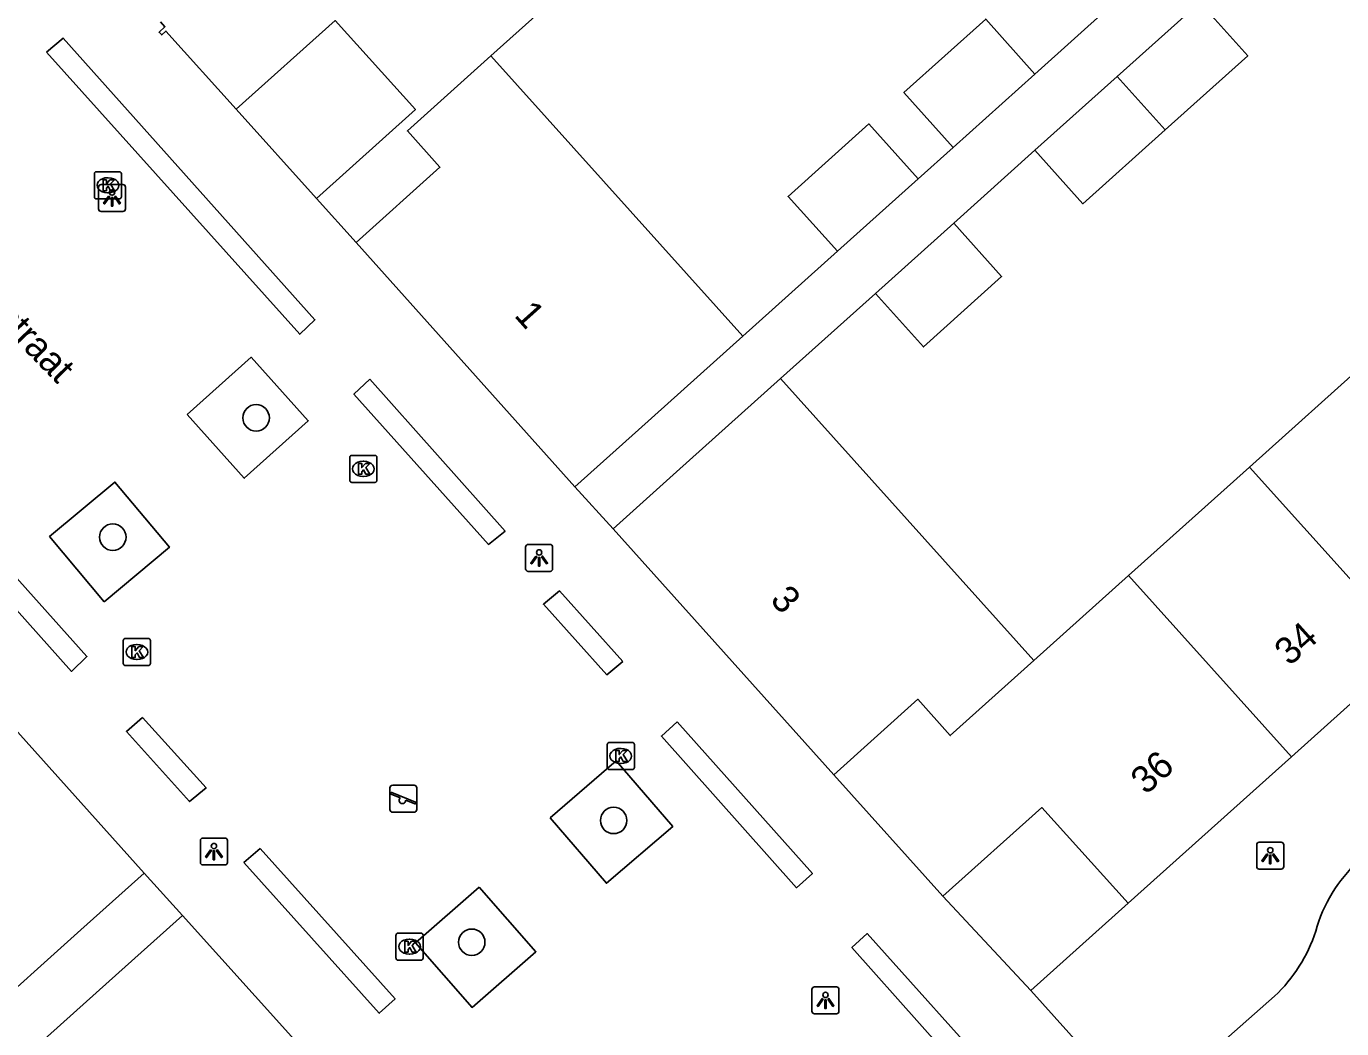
# Model space of a CAD drawing. Extents: x 162172 to 163187, y 382874 to 383684.
# Drawn here: x 162811.9 to 162860.48, y 383434.67 to 383471.71 of the extents above; entities that cross this region are included whole.
import ezdxf

# ---------------------------------------------------------------- set-up
doc = ezdxf.new("R2010")
doc.units = 0
for name, color, linetype in [('IMGEO_Boom', 7, 'Continuous'), ('IMGEO_Kolk', 7, 'Continuous'), ('IMGEO_Lichtpunt', 7, 'Continuous'), ('IMGEO_Muur', 7, 'Continuous'), ('IMGEO_Openbare_ruimte_label', 7, 'Continuous'), ('IMGEO_Pand', 7, 'Continuous'), ('IMGEO_Pand_nummerreeks', 7, 'Continuous'), ('IMGEO_Rijbaan_lokaal_open', 7, 'Continuous'), ('IMGEO_Speelvoorziening', 7, 'Continuous'), ('IMGEO_Voetpad_open', 7, 'Continuous')]:
    doc.layers.add(name, color=color, linetype=linetype)

msp = doc.modelspace()

# ---------------------------------------------------------------- linework, layer by layer
at = {"layer": 'IMGEO_Boom'}
for centre in [(162820.384, 383457.241), (162815.09, 383452.833), (162833.59, 383442.366), (162828.349, 383437.864)]:
    msp.add_circle(centre, 0.489, dxfattribs=at)
at = {"layer": 'IMGEO_Kolk'}
for p, q in [((162814.41, 383465.408), (162814.41, 383466.26)), ((162814.485, 383466.334), (162815.337, 383466.334)), ((162815.411, 383466.26), (162815.411, 383465.408)), ((162814.898, 383466.114), (162814.923, 383466.114)), ((162815.337, 383465.334), (162814.485, 383465.334)), ((162814.921, 383465.554), (162814.896, 383465.554)), ((162823.845, 383454.929), (162823.845, 383455.781)), ((162823.92, 383455.855), (162824.772, 383455.855)), ((162824.333, 383455.635), (162824.358, 383455.635)), ((162824.846, 383455.781), (162824.846, 383454.929)), ((162824.356, 383455.075), (162824.331, 383455.075)), ((162824.772, 383454.855), (162823.92, 383454.855)), ((162815.479, 383448.163), (162815.479, 383449.015)), ((162815.554, 383449.089), (162816.406, 383449.089)), ((162815.967, 383448.869), (162815.992, 383448.869)), ((162816.48, 383449.015), (162816.48, 383448.163)), ((162815.99, 383448.309), (162815.965, 383448.309)), ((162816.406, 383448.089), (162815.554, 383448.089)), ((162833.353, 383444.321), (162833.353, 383445.173)), ((162833.428, 383445.247), (162834.28, 383445.247)), ((162833.841, 383445.027), (162833.866, 383445.027)), ((162834.354, 383445.173), (162834.354, 383444.321)), ((162833.864, 383444.467), (162833.839, 383444.467)), ((162834.28, 383444.247), (162833.428, 383444.247)), ((162825.551, 383437.275), (162825.551, 383438.127)), ((162825.626, 383438.201), (162826.478, 383438.201)), ((162826.552, 383438.127), (162826.552, 383437.275)), ((162826.039, 383437.981), (162826.064, 383437.981)), ((162826.478, 383437.201), (162825.626, 383437.201)), ((162826.062, 383437.421), (162826.037, 383437.421))]:
    msp.add_line(p, q, dxfattribs=at)
for points in [[(162814.41, 383465.408), (162814.41, 383466.26)], [(162814.485, 383466.334), (162815.337, 383466.334)], [(162815.411, 383466.26), (162815.411, 383465.408)], [(162814.731, 383466.034), (162814.854, 383466.034), (162814.854, 383465.883), (162814.984, 383466.034), (162815.148, 383466.034), (162815.002, 383465.883), (162815.155, 383465.634), (162815.003, 383465.634), (162814.918, 383465.798), (162814.854, 383465.731), (162814.854, 383465.634), (162814.731, 383465.634), (162814.731, 383466.034)], [(162815.337, 383465.334), (162814.485, 383465.334)], [(162823.845, 383454.929), (162823.845, 383455.781)], [(162823.92, 383455.855), (162824.772, 383455.855)], [(162824.166, 383455.555), (162824.289, 383455.555), (162824.289, 383455.404), (162824.419, 383455.555), (162824.583, 383455.555), (162824.437, 383455.404), (162824.59, 383455.155), (162824.438, 383455.155), (162824.353, 383455.319), (162824.289, 383455.252), (162824.289, 383455.155), (162824.166, 383455.155), (162824.166, 383455.555)], [(162824.846, 383455.781), (162824.846, 383454.929)], [(162824.772, 383454.855), (162823.92, 383454.855)], [(162815.479, 383448.163), (162815.479, 383449.015)], [(162815.554, 383449.089), (162816.406, 383449.089)], [(162815.8, 383448.789), (162815.923, 383448.789), (162815.923, 383448.638), (162816.053, 383448.789), (162816.217, 383448.789), (162816.071, 383448.638), (162816.224, 383448.389), (162816.072, 383448.389), (162815.987, 383448.553), (162815.923, 383448.486), (162815.923, 383448.389), (162815.8, 383448.389), (162815.8, 383448.789)], [(162816.48, 383449.015), (162816.48, 383448.163)], [(162816.406, 383448.089), (162815.554, 383448.089)], [(162833.353, 383444.321), (162833.353, 383445.173)], [(162833.428, 383445.247), (162834.28, 383445.247)], [(162833.674, 383444.947), (162833.797, 383444.947), (162833.797, 383444.796), (162833.927, 383444.947), (162834.091, 383444.947), (162833.945, 383444.796), (162834.098, 383444.547), (162833.946, 383444.547), (162833.861, 383444.711), (162833.797, 383444.644), (162833.797, 383444.547), (162833.674, 383444.547), (162833.674, 383444.947)], [(162834.354, 383445.173), (162834.354, 383444.321)], [(162834.28, 383444.247), (162833.428, 383444.247)], [(162825.551, 383437.275), (162825.551, 383438.127)], [(162825.626, 383438.201), (162826.478, 383438.201)], [(162826.552, 383438.127), (162826.552, 383437.275)], [(162825.872, 383437.901), (162825.995, 383437.901), (162825.995, 383437.75), (162826.125, 383437.901), (162826.289, 383437.901), (162826.143, 383437.75), (162826.296, 383437.501), (162826.144, 383437.501), (162826.059, 383437.665), (162825.995, 383437.598), (162825.995, 383437.501), (162825.872, 383437.501), (162825.872, 383437.901)], [(162826.478, 383437.201), (162825.626, 383437.201)]]:
    msp.add_lwpolyline(points, dxfattribs=at)
for centre, start, end in [((162814.487, 383466.258), 91.552, 178.448), ((162814.487, 383466.258), 91.552, 178.448), ((162815.335, 383466.258), 1.552, 88.448), ((162815.335, 383466.258), 1.552, 88.448), ((162814.487, 383465.41), 181.552, 268.448), ((162814.487, 383465.41), 181.552, 268.448), ((162815.335, 383465.41), 271.552, 358.448), ((162815.335, 383465.41), 271.552, 358.448), ((162823.922, 383455.779), 91.552, 178.448), ((162823.922, 383455.779), 91.552, 178.448), ((162824.77, 383455.779), 1.552, 88.448), ((162824.77, 383455.779), 1.552, 88.448), ((162823.922, 383454.931), 181.552, 268.448), ((162823.922, 383454.931), 181.552, 268.448), ((162824.77, 383454.931), 271.552, 358.448), ((162824.77, 383454.931), 271.552, 358.448), ((162815.556, 383449.013), 91.552, 178.448), ((162815.556, 383449.013), 91.552, 178.448), ((162816.404, 383449.013), 1.552, 88.448), ((162816.404, 383449.013), 1.552, 88.448), ((162815.556, 383448.165), 181.552, 268.448), ((162815.556, 383448.165), 181.552, 268.448), ((162816.404, 383448.165), 271.552, 358.448), ((162816.404, 383448.165), 271.552, 358.448), ((162833.43, 383445.171), 91.552, 178.448), ((162833.43, 383445.171), 91.552, 178.448), ((162834.278, 383445.171), 1.552, 88.448), ((162834.278, 383445.171), 1.552, 88.448), ((162833.43, 383444.323), 181.552, 268.448), ((162833.43, 383444.323), 181.552, 268.448), ((162834.278, 383444.323), 271.552, 358.448), ((162834.278, 383444.323), 271.552, 358.448), ((162825.628, 383438.125), 91.552, 178.448), ((162825.628, 383438.125), 91.552, 178.448), ((162826.476, 383438.125), 1.552, 88.448), ((162826.476, 383438.125), 1.552, 88.448), ((162825.628, 383437.277), 181.552, 268.448), ((162825.628, 383437.277), 181.552, 268.448), ((162826.476, 383437.277), 271.552, 358.448), ((162826.476, 383437.277), 271.552, 358.448)]:
    msp.add_arc(centre, 0.0765, start, end, dxfattribs=at)
for centre, major_axis, ratio, start_param, end_param in [((162814.897, 383465.834), (-0.387, 0.002), 0.722429, 4.712389, 7.853982), ((162814.922, 383465.834), (-0.39, 0.002), 0.717154, 1.570796, 4.712389), ((162824.332, 383455.355), (-0.387, 0.002), 0.722429, 4.712389, 7.853982), ((162824.357, 383455.355), (-0.39, 0.002), 0.717154, 1.570796, 4.712389), ((162815.966, 383448.589), (-0.387, 0.002), 0.722429, 4.712389, 7.853982), ((162815.991, 383448.589), (-0.39, 0.002), 0.717154, 1.570796, 4.712389), ((162833.84, 383444.747), (-0.387, 0.002), 0.722429, 4.712389, 7.853982), ((162833.865, 383444.747), (-0.39, 0.002), 0.717154, 1.570796, 4.712389), ((162826.038, 383437.701), (-0.387, 0.002), 0.722429, 4.712389, 7.853982), ((162826.063, 383437.701), (-0.39, 0.002), 0.717154, 1.570796, 4.712389)]:
    msp.add_ellipse(centre, major_axis=major_axis, ratio=ratio, start_param=start_param, end_param=end_param, dxfattribs=at)
at = {"layer": 'IMGEO_Lichtpunt'}
for p, q in [((162814.564, 383465.769), (162814.564, 383464.962)), ((162814.564, 383465.769), (162814.564, 383464.962)), ((162815.466, 383465.864), (162814.658, 383465.864)), ((162815.466, 383465.864), (162814.658, 383465.864)), ((162815.56, 383464.962), (162815.56, 383465.769)), ((162815.56, 383464.962), (162815.56, 383465.769)), ((162814.658, 383464.868), (162815.466, 383464.868)), ((162814.658, 383464.868), (162815.466, 383464.868)), ((162831.242, 383452.564), (162830.434, 383452.564)), ((162831.242, 383452.564), (162830.434, 383452.564)), ((162830.34, 383452.469), (162830.34, 383451.662)), ((162830.34, 383452.469), (162830.34, 383451.662)), ((162831.336, 383451.662), (162831.336, 383452.469)), ((162831.336, 383451.662), (162831.336, 383452.469)), ((162830.434, 383451.568), (162831.242, 383451.568)), ((162830.434, 383451.568), (162831.242, 383451.568)), ((162818.328, 383441.621), (162818.328, 383440.814)), ((162818.328, 383441.621), (162818.328, 383440.814)), ((162819.23, 383441.716), (162818.422, 383441.716)), ((162819.23, 383441.716), (162818.422, 383441.716)), ((162819.324, 383440.814), (162819.324, 383441.621)), ((162819.324, 383440.814), (162819.324, 383441.621)), ((162857.342, 383441.468), (162857.342, 383440.661)), ((162857.342, 383441.468), (162857.342, 383440.661)), ((162858.244, 383441.563), (162857.436, 383441.563)), ((162858.244, 383441.563), (162857.436, 383441.563)), ((162858.338, 383440.661), (162858.338, 383441.468)), ((162858.338, 383440.661), (162858.338, 383441.468)), ((162818.422, 383440.72), (162819.23, 383440.72)), ((162818.422, 383440.72), (162819.23, 383440.72)), ((162857.436, 383440.567), (162858.244, 383440.567)), ((162857.436, 383440.567), (162858.244, 383440.567)), ((162840.915, 383436.12), (162840.915, 383435.313)), ((162840.915, 383436.12), (162840.915, 383435.313)), ((162841.817, 383436.215), (162841.009, 383436.215)), ((162841.817, 383436.215), (162841.009, 383436.215)), ((162841.911, 383435.313), (162841.911, 383436.12)), ((162841.911, 383435.313), (162841.911, 383436.12)), ((162841.009, 383435.219), (162841.817, 383435.219)), ((162841.009, 383435.219), (162841.817, 383435.219))]:
    msp.add_line(p, q, dxfattribs=at)
for points in [[(162814.938, 383465.433), (162814.977, 383465.405), (162814.789, 383465.143), (162814.751, 383465.17), (162814.938, 383465.433)], [(162815.04, 383465.385), (162815.087, 383465.385), (162815.087, 383465.063), (162815.04, 383465.063), (162815.04, 383465.385)], [(162815.15, 383465.405), (162815.188, 383465.432), (162815.375, 383465.17), (162815.336, 383465.142), (162815.15, 383465.405)], [(162830.714, 383452.133), (162830.753, 383452.105), (162830.565, 383451.843), (162830.527, 383451.87), (162830.714, 383452.133)], [(162830.816, 383452.085), (162830.863, 383452.085), (162830.863, 383451.763), (162830.816, 383451.763), (162830.816, 383452.085)], [(162830.926, 383452.105), (162830.964, 383452.132), (162831.151, 383451.87), (162831.112, 383451.842), (162830.926, 383452.105)], [(162818.702, 383441.285), (162818.741, 383441.257), (162818.553, 383440.995), (162818.515, 383441.022), (162818.702, 383441.285)], [(162818.804, 383441.237), (162818.851, 383441.237), (162818.851, 383440.915), (162818.804, 383440.915), (162818.804, 383441.237)], [(162818.914, 383441.257), (162818.952, 383441.284), (162819.139, 383441.022), (162819.1, 383440.994), (162818.914, 383441.257)], [(162857.716, 383441.132), (162857.755, 383441.104), (162857.567, 383440.842), (162857.529, 383440.869), (162857.716, 383441.132)], [(162857.818, 383441.084), (162857.865, 383441.084), (162857.865, 383440.762), (162857.818, 383440.762), (162857.818, 383441.084)], [(162857.928, 383441.104), (162857.966, 383441.131), (162858.153, 383440.869), (162858.114, 383440.841), (162857.928, 383441.104)], [(162841.289, 383435.784), (162841.328, 383435.756), (162841.14, 383435.494), (162841.102, 383435.521), (162841.289, 383435.784)], [(162841.391, 383435.736), (162841.438, 383435.736), (162841.438, 383435.414), (162841.391, 383435.414), (162841.391, 383435.736)], [(162841.501, 383435.756), (162841.539, 383435.783), (162841.726, 383435.521), (162841.687, 383435.493), (162841.501, 383435.756)]]:
    msp.add_lwpolyline(points, dxfattribs=at)
for centre in [(162815.063, 383465.567), (162830.839, 383452.267), (162818.827, 383441.419), (162857.841, 383441.266), (162841.414, 383435.918)]:
    msp.add_circle(centre, 0.0994, dxfattribs=at)
for centre, start, end in [((162814.658, 383465.769), 90, 180), ((162814.658, 383465.769), 90, 180), ((162815.466, 383465.769), 0, 90), ((162815.466, 383465.769), 0, 90), ((162814.658, 383464.962), 180, 270), ((162814.658, 383464.962), 180, 270), ((162815.466, 383464.962), 270, 0), ((162815.466, 383464.962), 270, 360), ((162830.434, 383452.469), 90, 180), ((162830.434, 383452.469), 90, 180), ((162831.242, 383452.469), 0, 90), ((162831.242, 383452.469), 0, 90), ((162830.434, 383451.662), 180, 270), ((162830.434, 383451.662), 180, 270), ((162831.242, 383451.662), 270, 0), ((162831.242, 383451.662), 270, 360), ((162818.422, 383441.621), 90, 180), ((162818.422, 383441.621), 90, 180), ((162819.23, 383441.621), 0, 90), ((162819.23, 383441.621), 0, 90), ((162857.436, 383441.468), 90, 180), ((162857.436, 383441.468), 90, 180), ((162858.244, 383441.468), 0, 90), ((162858.244, 383441.468), 0, 90), ((162818.422, 383440.814), 180, 270), ((162818.422, 383440.814), 180, 270), ((162819.23, 383440.814), 270, 0), ((162819.23, 383440.814), 270, 360), ((162857.436, 383440.661), 180, 270), ((162857.436, 383440.661), 180, 270), ((162858.244, 383440.661), 270, 0), ((162858.244, 383440.661), 270, 360), ((162841.009, 383436.12), 90, 180), ((162841.009, 383436.12), 90, 180), ((162841.817, 383436.12), 0, 90), ((162841.817, 383436.12), 0, 90), ((162841.009, 383435.313), 180, 270), ((162841.009, 383435.313), 180, 270), ((162841.817, 383435.313), 270, 0), ((162841.817, 383435.313), 270, 360)]:
    msp.add_arc(centre, 0.0946, start, end, dxfattribs=at)
at = {"layer": 'IMGEO_Muur'}
msp.add_lwpolyline([(162852.593, 383439.304), (162848.998, 383436.078)], dxfattribs=at)
at = {"layer": 'IMGEO_Pand'}
for points in [[(162832.555, 383473.753), (162829.059, 383470.614)], [(162855.239, 383472.59), (162852.187, 383469.851)], [(162855.239, 383472.59), (162857.011, 383470.617), (162853.959, 383467.878)], [(162819.646, 383468.641), (162817.051, 383471.532), (162816.898, 383471.388), (162816.8, 383471.491), (162817.017, 383471.695), (162816.859, 383471.878)], [(162819.646, 383468.641), (162823.301, 383471.92), (162826.266, 383468.631), (162822.612, 383465.352)], [(162846.132, 383467.236), (162844.312, 383469.264), (162847.332, 383471.974), (162849.152, 383469.946)], [(162829.059, 383470.614), (162825.97, 383467.841), (162827.173, 383466.501), (162824.074, 383463.719)], [(162829.059, 383470.614), (162838.357, 383460.259)], [(162849.152, 383469.946), (162846.132, 383467.236)], [(162852.187, 383469.851), (162849.152, 383467.128)], [(162852.187, 383469.851), (162853.959, 383467.878)], [(162844.838, 383466.075), (162843.019, 383468.103), (162840.034, 383465.423), (162841.853, 383463.396)], [(162853.959, 383467.878), (162850.924, 383465.154), (162849.152, 383467.128)], [(162844.838, 383466.075), (162841.853, 383463.396)], [(162824.074, 383463.719), (162822.612, 383465.352)], [(162846.149, 383464.433), (162847.921, 383462.459), (162845.028, 383459.863), (162843.256, 383461.837)], [(162843.256, 383461.837), (162846.149, 383464.433)], [(162832.157, 383454.696), (162824.074, 383463.719)], [(162838.357, 383460.259), (162834.502, 383456.8), (162832.157, 383454.696)], [(162857.076, 383455.424), (162861.54, 383459.433)], [(162833.566, 383453.142), (162835.91, 383455.246), (162839.756, 383458.697)], [(162839.756, 383458.697), (162849.114, 383448.276)], [(162852.611, 383451.416), (162857.076, 383455.424)], [(162863.09, 383448.725), (162857.076, 383455.424)], [(162841.719, 383444.056), (162833.566, 383453.142)], [(162849.114, 383448.276), (162852.611, 383451.416)], [(162852.611, 383451.416), (162858.625, 383444.717)], [(162808.164, 383449.436), (162816.255, 383440.423)], [(162858.625, 383444.717), (162863.09, 383448.725)], [(162849.114, 383448.276), (162846.025, 383445.503), (162844.823, 383446.842), (162841.719, 383444.056)], [(162852.593, 383439.304), (162858.625, 383444.717)], [(162845.749, 383439.563), (162841.719, 383444.056)], [(162845.749, 383439.563), (162849.404, 383442.842), (162852.593, 383439.304)], [(162816.255, 383440.423), (162813.91, 383438.319), (162810.075, 383434.878)], [(162811.488, 383433.305), (162815.318, 383436.751), (162817.66, 383438.858)], [(162827.014, 383428.435), (162825.824, 383429.786), (162817.66, 383438.858)]]:
    msp.add_lwpolyline(points, dxfattribs=at)
at = {"layer": 'IMGEO_Rijbaan_lokaal_open'}
msp.add_lwpolyline([(162854.513, 383432.789), (162857.999, 383435.873)], dxfattribs=at)
for centre, radius, start, end in [((162864.815, 383436.819), 5.49, 132.6414, 164.6787), ((162854.122, 383440.014), 5.672, 313.1115, 342.0947)]:
    msp.add_arc(centre, radius, start, end, dxfattribs=at)
at = {"layer": 'IMGEO_Speelvoorziening'}
for p, q in [((162825.328, 383442.768), (162825.328, 383443.568)), ((162825.328, 383443.568), (162825.328, 383442.768)), ((162825.711, 383443.196), (162825.372, 383443.333)), ((162825.397, 383443.393), (162826.273, 383443.04)), ((162825.428, 383443.668), (162826.218, 383443.668)), ((162826.218, 383443.668), (162825.428, 383443.668)), ((162826.318, 383443.568), (162826.318, 383442.768)), ((162826.318, 383442.768), (162826.318, 383443.568)), ((162826.249, 383442.98), (162825.909, 383443.117)), ((162826.218, 383442.668), (162825.428, 383442.668)), ((162825.428, 383442.668), (162826.218, 383442.668))]:
    msp.add_line(p, q, dxfattribs=at)
for centre, radius, start, end in [((162825.428, 383443.568), 0.1, 90, 180), ((162825.428, 383443.568), 0.1, 90, 180), ((162825.385, 383443.363), 0.0327, 68.078, 248.078), ((162826.218, 383443.568), 0.1, 0, 90), ((162826.218, 383443.568), 0.1, 360, 90), ((162825.79, 383443.106), 0.12, 130.9928, 5.1632), ((162826.261, 383443.01), 0.0327, 248.078, 68.078), ((162825.428, 383442.768), 0.1, 180, 270), ((162825.428, 383442.768), 0.1, 180, 270), ((162826.218, 383442.768), 0.1, 270, 0), ((162826.218, 383442.768), 0.1, 270, 0)]:
    msp.add_arc(centre, radius, start, end, dxfattribs=at)
at = {"layer": 'IMGEO_Voetpad_open'}
for points in [[(162851.959, 383472.465), (162849.152, 383469.946)], [(162812.648, 383470.757), (162821.997, 383460.33), (162822.554, 383460.867), (162813.257, 383471.271), (162812.648, 383470.757)], [(162822.612, 383465.352), (162819.646, 383468.641)], [(162846.132, 383467.236), (162844.838, 383466.075)], [(162849.152, 383467.128), (162846.149, 383464.433)], [(162841.853, 383463.396), (162838.357, 383460.259)], [(162843.256, 383461.837), (162839.756, 383458.697)], [(162817.835, 383457.36), (162820.198, 383459.482), (162822.309, 383457.131), (162819.946, 383455.009), (162817.835, 383457.36)], [(162824.58, 383458.671), (162823.996, 383458.122), (162828.968, 383452.565), (162829.577, 383453.056), (162824.58, 383458.671)], [(162814.769, 383450.446), (162812.758, 383452.853), (162815.17, 383454.869), (162817.181, 383452.462), (162814.769, 383450.446)], [(162832.157, 383454.696), (162833.566, 383453.142)], [(162809.141, 383453.987), (162808.578, 383453.454), (162813.566, 383447.873), (162814.134, 383448.42), (162809.141, 383453.987)], [(162833.931, 383448.237), (162831.585, 383450.847), (162830.993, 383450.352), (162833.336, 383447.751), (162833.931, 383448.237)], [(162816.182, 383446.168), (162815.594, 383445.649), (162817.928, 383443.062), (162818.536, 383443.567), (162816.182, 383446.168)], [(162835.937, 383446.009), (162835.353, 383445.483), (162840.349, 383439.88), (162840.933, 383440.409), (162835.937, 383446.009)], [(162831.241, 383442.465), (162833.687, 383444.569), (162835.77, 383442.147), (162833.324, 383440.043), (162831.241, 383442.465)], [(162820.54, 383441.334), (162819.932, 383440.806), (162824.931, 383435.238), (162825.515, 383435.776), (162820.54, 383441.334)], [(162817.66, 383438.858), (162816.255, 383440.423)], [(162828.628, 383439.904), (162830.716, 383437.515), (162828.36, 383435.456), (162826.272, 383437.845), (162828.628, 383439.904)], [(162848.998, 383436.078), (162845.749, 383439.563)], [(162852.593, 383439.304), (162848.998, 383436.078)], [(162847.38, 383432.056), (162847.969, 383432.59), (162842.958, 383438.186), (162842.389, 383437.671), (162847.38, 383432.056)], [(162853.1, 383431.516), (162848.998, 383436.078)]]:
    msp.add_lwpolyline(points, dxfattribs=at)

# ---------------------------------------------------------------- texts
at = {"layer": 'IMGEO_Openbare_ruimte_label'}
msp.add_text('Jan Steenstraat', height=1, rotation=314.2707, dxfattribs=at).set_placement((162806.515, 383465.181))
at = {"layer": 'IMGEO_Pand_nummerreeks'}
for s, rotation, p in [('1', 311.8537, (162829.886, 383461.011)), ('3', 311.8999, (162839.335, 383450.488)), ('34', 41.9067, (162858.558, 383448.045)), ('36', 41.8628, (162853.25, 383443.286))]:
    msp.add_text(s, height=1, rotation=rotation, dxfattribs=at).set_placement(p)

doc.saveas('drawing.dxf')
